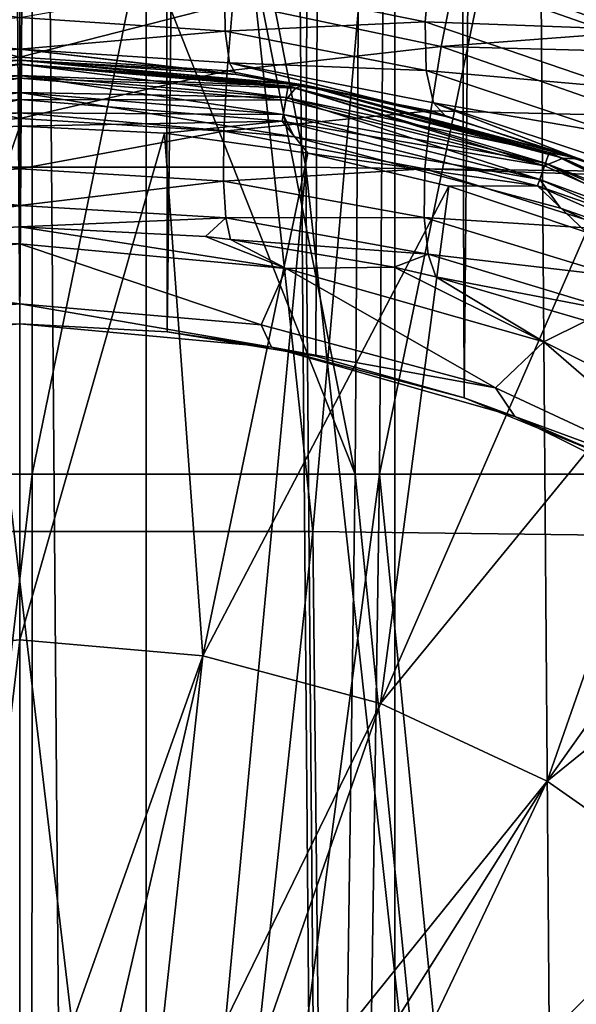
# Model space of a CAD drawing. Header units: metres. Extents: x -109 to 109, y -917 to 389.
# Tile 527 of 656: x 0 to 5.28, y -290.45 to -281.12. Entities that reach past the tile are written whole.
import ezdxf

# ---------------------------------------------------------------- set-up
doc = ezdxf.new("R2010")
doc.units = ezdxf.units.M
doc.layers.add('solid_24503124_XXX_01_SW0001', color=7, linetype='CONTINUOUS')
doc.layers.add('solid_24503124_XXX_01_SW0001_01', color=7, linetype='CONTINUOUS')

msp = doc.modelspace()

# ---------------------------------------------------------------- linework, layer by layer
at = {"layer": 'solid_24503124_XXX_01_SW0001'}
for points in [[(0, -284, -13), (-1.408182, -284.076508, -12.923507), (-1.199514, -103, -12.944537)], [(1.199402, -390, 12.944548), (1.199402, -103, 12.944548), (-1.199402, -103, 12.944548)], [(-1.199402, -390, 12.944548), (1.199402, -390, 12.944548), (-1.199402, -103, 12.944548)], [(2.712342, -282.516602, -442.63562), (2.901551, -253.698029, -440.43454), (-2.901549, -253.698029, -440.43454)], [(-2.712342, -282.516602, -442.63562), (2.712342, -282.516602, -442.63562), (-2.901549, -253.698029, -440.43454)], [(-3.293521, -268.792511, -420.724945), (0.121463, -268.792511, -420.987793), (-3.180325, -285.424652, -420.02124)], [(0.121463, -268.792511, -420.987793), (0.119781, -277.111542, -420.700623), (-3.180325, -285.424652, -420.02124)], [(3.180325, -285.424652, -380.47876), (-0.121463, -268.792511, -379.512207), (-0.119781, -277.111542, -379.799377)], [(0.119781, -277.111542, -420.700623), (0.117288, -285.424652, -420.275024), (-3.180325, -285.424652, -420.02124)], [(3.180325, -285.424652, -380.47876), (-0.119781, -277.111542, -379.799377), (-0.117288, -285.424652, -380.224976)], [(0, -281.098083, -88.892456), (-1.940951, -281.224274, -88.778954), (-1.935257, -280.751678, -88.164619)], [(-2.027221, -280.959961, -49.420364), (0, -281.471375, -49.07336), (0, -280.816833, -49.311596)], [(2.021117, -280.959076, -49.419724), (0, -280.816833, -49.311596), (0, -281.471375, -49.07336)], [(-2.027221, -280.959961, -49.420364), (-1.973249, -281.6026, -49.179203), (0, -281.471375, -49.07336)], [(0, -281.098083, -88.892456), (0, -281.397797, -89.615997), (-1.940951, -281.224274, -88.778954)], [(0, -281.397797, -89.615997), (-1.980516, -281.525879, -89.491875), (-1.940951, -281.224274, -88.778954)], [(0, -281.397797, -89.615997), (0, -281.5, -90.392456), (-1.980516, -281.525879, -89.491875)], [(0, -281.397797, -89.615997), (1.729779, -281.596832, -90.295357), (0, -281.5, -90.392456)], [(0, -281.537903, -92.201477), (0, -281.5, -92.392456), (-2.691541, -281.735474, -92.392456)], [(-2.691531, -281.735474, -90.892456), (0, -281.5, -90.392456), (0, -281.5, -90.892456)], [(-2.544952, -281.748932, -91.083801), (-2.691531, -281.735474, -90.892456), (0, -281.5, -90.892456)], [(-2.691531, -281.735474, -90.892456), (-1.729842, -281.596832, -90.295349), (0, -281.5, -90.392456)], [(-2.544952, -281.748932, -91.083801), (0, -281.5, -90.892456), (0, -281.538055, -91.083801)], [(-1.980516, -281.525879, -89.491875), (0, -281.5, -90.392456), (-1.729842, -281.596832, -90.295349)], [(-1.973249, -281.6026, -49.179203), (0, -282.053345, -48.690594), (0, -281.471375, -49.07336)], [(1.967296, -281.601776, -49.178585), (0, -281.471375, -49.07336), (0, -282.053345, -48.690594)], [(1.729779, -281.596832, -90.295357), (0, -281.5, -90.892456), (0, -281.5, -90.392456)], [(1.729779, -281.596832, -90.295357), (2.053276, -281.636597, -90.255531), (0, -281.5, -90.892456)], [(2.544976, -281.748779, -92.201477), (0, -281.5, -92.392456), (0, -281.537903, -92.201477)], [(0, -281.537903, -92.201477), (-2.691541, -281.735474, -92.392456), (-2.544976, -281.748779, -92.201477)], [(-2.52291, -281.881042, -127.157433), (-2.614826, -281.766693, -126.889832), (0, -281.543915, -126.889832)], [(0, -281.537903, -92.201477), (-2.544976, -281.748779, -92.201477), (0, -281.646301, -92.03904)], [(-2.527089, -281.855988, -91.246147), (-2.544952, -281.748932, -91.083801), (0, -281.538055, -91.083801)], [(-2.527089, -281.855988, -91.246147), (0, -281.538055, -91.083801), (0, -281.646576, -91.246147)], [(0, -281.671967, -127.157433), (-2.52291, -281.881042, -127.157433), (0, -281.543915, -126.889832)], [(-1.973249, -281.6026, -49.179203), (-1.943611, -282.175446, -48.798374), (0, -282.053345, -48.690594)], [(2.527135, -281.855713, -92.03904), (0, -281.537903, -92.201477), (0, -281.646301, -92.03904)], [(2.614818, -281.766693, -126.889832), (0, -281.671967, -127.157433), (0, -281.543915, -126.889832)], [(-2.544976, -281.748779, -92.201477), (-2.527135, -281.855713, -92.03904), (0, -281.646301, -92.03904)], [(0, -281.646301, -92.03904), (-2.527135, -281.855713, -92.03904), (0, -281.808655, -91.930519)], [(-2.527089, -281.855988, -91.246147), (0, -281.646576, -91.246147), (-2.500353, -282.016205, -91.354546)], [(-2.489837, -282.079224, -127.375687), (-2.52291, -281.881042, -127.157433), (0, -281.671967, -127.157433)], [(-2.500353, -282.016205, -91.354546), (0, -281.646576, -91.246147), (0, -281.809021, -91.354546)], [(0, -281.872925, -127.375687), (-2.489837, -282.079224, -127.375687), (0, -281.671967, -127.157433)], [(2.500413, -282.015839, -91.930519), (0, -281.646301, -92.03904), (0, -281.808655, -91.930519)], [(2.527089, -281.855988, -91.246147), (0, -281.809021, -91.354546), (0, -281.646576, -91.246147)], [(2.52291, -281.881042, -127.157433), (0, -281.872925, -127.375687), (0, -281.671967, -127.157433)], [(-2.604723, -282.227875, -91.392456), (0, -281.809021, -91.354546), (0, -282, -91.392456)], [(-2.500353, -282.016205, -91.354546), (0, -281.809021, -91.354546), (-2.604723, -282.227875, -91.392456)], [(-2.527135, -281.855713, -92.03904), (-2.500413, -282.015839, -91.930519), (0, -281.808655, -91.930519)], [(0, -282, -91.892456), (0, -281.808655, -91.930519), (-2.500413, -282.015839, -91.930519)], [(0, -281.872925, -127.375687), (-1.372127, -282.19165, -127.525055), (-2.489837, -282.079224, -127.375687)], [(0, -281.872925, -127.375687), (0, -282.128204, -127.525055), (-1.372127, -282.19165, -127.525055)], [(2.527089, -281.855988, -91.246147), (2.500353, -282.016205, -91.354546), (0, -281.809021, -91.354546)], [(2.489837, -282.079224, -127.375687), (0, -282.128204, -127.525055), (0, -281.872925, -127.375687)], [(-2.604539, -282.227844, -91.892456), (-2.604723, -282.227875, -91.392456), (0, -282, -91.392456)], [(-2.604539, -282.227844, -91.892456), (0, -282, -91.892456), (-2.500413, -282.015839, -91.930519)], [(-1.943611, -282.175446, -48.798374), (0, -282.531372, -48.183937), (0, -282.053345, -48.690594)], [(1.937742, -282.174713, -48.797745), (0, -282.053345, -48.690594), (0, -282.531372, -48.183937)], [(0, -282.128204, -127.525055), (0, -286.994659, -129.120911), (-1.73741, -287.146667, -129.120911)], [(-1.372127, -282.19165, -127.525055), (0, -282.128204, -127.525055), (-1.73741, -287.146667, -129.120911)], [(-1.943611, -282.175446, -48.798374), (-1.939869, -282.648346, -48.297939), (0, -282.531372, -48.183937)], [(-1.939869, -282.648346, -48.297939), (0, -282.879639, -47.5807), (0, -282.531372, -48.183937)], [(1.934011, -282.647614, -48.297272), (0, -282.531372, -48.183937), (0, -282.879639, -47.5807)], [(-1.939869, -282.648346, -48.297939), (-1.962219, -282.996338, -47.704258), (0, -282.879639, -47.5807)], [(0, -282.879639, -47.5807), (-2.004287, -283.2005, -47.047894), (-1.760929, -283.172791, -47.017162)], [(-1.962219, -282.996338, -47.704258), (-2.004287, -283.2005, -47.047894), (0, -282.879639, -47.5807)], [(0, -282.879639, -47.5807), (-1.760929, -283.172791, -47.017162), (0, -283.079407, -46.913403)], [(1.956299, -282.995636, -47.703526), (0, -282.879639, -47.5807), (0, -283.079407, -46.913403)], [(0, -283.240387, -46.000431), (0, -283.079407, -46.913403), (-1.760929, -283.172791, -47.017162)], [(2.528322, -283.47467, -46.000431), (0, -283.079407, -46.913403), (0, -283.240387, -46.000431)], [(0, -283.240387, -46.000431), (-1.760929, -283.172791, -47.017162), (-2.004287, -283.2005, -47.047894)], [(-2.528322, -283.47467, -46.000431), (0, -283.240387, -46.000431), (-2.004287, -283.2005, -47.047894)], [(0, -283.809723, -41.675812), (0, -283.240387, -46.000431), (-2.528322, -283.47467, -46.000431)], [(2.290466, -284.010132, -41.675812), (0, -283.240387, -46.000431), (0, -283.809723, -41.675812)], [(2.290466, -284.010132, -41.675812), (2.528322, -283.47467, -46.000431), (0, -283.240387, -46.000431)], [(-2.290466, -284.010132, -41.675812), (0, -283.809723, -41.675812), (-2.528322, -283.47467, -46.000431)], [(0, -284, -37.318024), (0, -283.809723, -41.675812), (-2.290466, -284.010132, -41.675812)], [(2.388744, -284.221344, -37.318024), (0, -283.809723, -41.675812), (0, -284, -37.318024)], [(2.388744, -284.221344, -37.318024), (2.290466, -284.010132, -41.675812), (0, -283.809723, -41.675812)], [(-2.388744, -284.221344, -37.318024), (-1.408182, -284.076508, -12.923507), (0, -284, -13)], [(-2.388744, -284.221344, -37.318024), (0, -284, -13), (0, -284, -37.318024)], [(-2.388744, -284.221344, -37.318024), (0, -284, -37.318024), (-2.290466, -284.010132, -41.675812)], [(-3.180325, -285.424652, -420.02124), (0.117288, -285.424652, -420.275024), (-2.824414, -310.363953, -418.784607)], [(0.117288, -285.424652, -420.275024), (0.10981, -310.363953, -418.99826), (-2.824414, -310.363953, -418.784607)], [(2.824414, -310.363953, -381.715393), (-0.117288, -285.424652, -380.224976), (-0.10981, -310.363953, -381.50174)], [(-2.780245, -285.968933, -447.21814), (2.780245, -285.968933, -447.21814), (-0.000002, -311.825226, -449.197083)], [(2.780245, -285.968933, -447.21814), (3.061221, -311.837952, -449.091278), (-0.000002, -311.825226, -449.197083)], [(-1.73741, -287.146667, -129.120911), (0, -286.994659, -129.120911), (-0.599738, -292.061432, -130.081879)], [(0, -286.994659, -129.120911), (0, -292.025116, -130.081879), (-0.599738, -292.061432, -130.081879)]]:
    msp.add_3dface(points, dxfattribs=at)
at = {"layer": 'solid_24503124_XXX_01_SW0001_01'}
for points in [[(0, -284, -13), (-1.199514, -103, -12.944537), (1.199602, -103, -12.94453)], [(1.399285, -284.075531, -12.924473), (0, -284, -13), (1.199602, -103, -12.94453)], [(3.557692, -390, 12.503706), (3.557692, -103, 12.503706), (1.199402, -103, 12.944548)], [(1.199402, -390, 12.944548), (3.557692, -390, 12.503706), (1.199402, -103, 12.944548)], [(1.399285, -284.075531, -12.924473), (1.199602, -103, -12.94453), (3.55756, -103, -12.503744)], [(2.808558, -284.307007, -12.69299), (1.399285, -284.075531, -12.924473), (3.55756, -103, -12.503744)], [(4.21655, -284.70282, -12.297183), (2.808558, -284.307007, -12.69299), (3.55756, -103, -12.503744)], [(4.21655, -284.70282, -12.297183), (3.55756, -103, -12.503744), (5.794662, -103, -11.637088)], [(5.794521, -390, 11.637158), (5.794521, -103, 11.637158), (3.557692, -103, 12.503706)], [(3.557692, -390, 12.503706), (5.794521, -390, 11.637158), (3.557692, -103, 12.503706)], [(5.6197, -285.277405, -11.722584), (4.21655, -284.70282, -12.297183), (5.794662, -103, -11.637088)], [(6.051582, -281.426758, -50.38195), (6.498345, -247.5, -50.538288), (3.299267, -247.5, -49.681103)], [(5.634915, -281.24826, -50.247272), (6.051582, -281.426758, -50.38195), (3.299267, -247.5, -49.681103)], [(4.127829, -280.719421, -49.846272), (5.634915, -281.24826, -50.247272), (3.299267, -247.5, -49.681103)], [(2.712342, -282.516602, -442.63562), (8.102343, -282.589111, -442.05127), (2.901551, -253.698029, -440.43454)], [(8.102343, -282.589111, -442.05127), (8.638248, -253.746887, -439.777466), (2.901551, -253.698029, -440.43454)], [(-2.780245, -285.968933, -447.21814), (-5.022748, -260.270142, -445.568604), (0.000004, -260.250031, -445.862976)], [(-2.780245, -285.968933, -447.21814), (0.000004, -260.250031, -445.862976), (2.780245, -285.968933, -447.21814)], [(2.780245, -285.968933, -447.21814), (0.000004, -260.250031, -445.862976), (5.022755, -260.270142, -445.568604)], [(2.780245, -285.968933, -447.21814), (5.022755, -260.270142, -445.568604), (8.299355, -286.036865, -446.549927)], [(8.299355, -286.036865, -446.549927), (5.022755, -260.270142, -445.568604), (9.925364, -260.329712, -444.697144)], [(3.293521, -268.792511, -379.775055), (-0.121463, -268.792511, -379.512207), (3.180325, -285.424652, -380.47876)], [(3.533134, -268.792511, -420.684967), (0.117288, -285.424652, -420.275024), (0.119781, -277.111542, -420.700623)], [(3.533134, -268.792511, -420.684967), (3.411702, -285.424652, -419.982605), (0.117288, -285.424652, -420.275024)], [(3.293521, -268.792511, -379.775055), (3.180325, -285.424652, -380.47876), (6.391186, -285.424652, -381.271881)], [(6.618666, -268.792511, -380.596405), (3.293521, -268.792511, -379.775055), (6.391186, -285.424652, -381.271881)], [(6.84843, -268.792511, -419.824707), (6.613053, -285.424652, -419.151947), (3.411702, -285.424652, -419.982605)], [(3.533134, -268.792511, -420.684967), (6.84843, -268.792511, -419.824707), (3.411702, -285.424652, -419.982605)], [(3.899619, -280.549377, -87.375198), (3.845866, -281.137329, -87.843506), (1.942964, -280.752747, -88.16378)], [(5.742274, -281.207031, -86.87175), (3.845866, -281.137329, -87.843506), (3.899619, -280.549377, -87.375198)], [(5.89278, -280.579651, -86.550011), (5.742274, -281.207031, -86.87175), (3.899619, -280.549377, -87.375198)], [(1.942964, -280.752747, -88.16378), (1.948679, -281.225281, -88.778061), (0, -281.098083, -88.892456)], [(3.845866, -281.137329, -87.843506), (1.948679, -281.225281, -88.778061), (1.942964, -280.752747, -88.16378)], [(2.021117, -280.959076, -49.419724), (3.998739, -281.371124, -49.740295), (4.127829, -280.719421, -49.846272)], [(3.998739, -281.371124, -49.740295), (5.634915, -281.24826, -50.247272), (4.127829, -280.719421, -49.846272)], [(2.021117, -280.959076, -49.419724), (0, -281.471375, -49.07336), (1.967296, -281.601776, -49.178585)], [(2.021117, -280.959076, -49.419724), (1.967296, -281.601776, -49.178585), (3.998739, -281.371124, -49.740295)], [(1.948679, -281.225281, -88.778061), (0, -281.397797, -89.615997), (0, -281.098083, -88.892456)], [(3.845866, -281.137329, -87.843506), (3.854798, -281.599518, -88.438644), (1.948679, -281.225281, -88.778061)], [(5.668976, -281.759399, -87.329239), (3.854798, -281.599518, -88.438644), (3.845866, -281.137329, -87.843506)], [(5.742274, -281.207031, -86.87175), (5.668976, -281.759399, -87.329239), (3.845866, -281.137329, -87.843506)], [(1.948679, -281.225281, -88.778061), (1.988391, -281.526886, -89.490891), (0, -281.397797, -89.615997)], [(3.854798, -281.599518, -88.438644), (1.988391, -281.526886, -89.490891), (1.948679, -281.225281, -88.778061)], [(3.998739, -281.371124, -49.740295), (6.051582, -281.426758, -50.38195), (5.634915, -281.24826, -50.247272)], [(0, -281.397797, -89.615997), (2.053276, -281.636597, -90.255531), (1.729779, -281.596832, -90.295357)], [(1.988391, -281.526886, -89.490891), (2.053276, -281.636597, -90.255531), (0, -281.397797, -89.615997)], [(1.967296, -281.601776, -49.178585), (3.89908, -281.982483, -49.492725), (3.998739, -281.371124, -49.740295)], [(3.998739, -281.371124, -49.740295), (3.89908, -281.982483, -49.492725), (5.882011, -282.030304, -50.253006)], [(3.998739, -281.371124, -49.740295), (5.882011, -282.030304, -50.253006), (6.051582, -281.426758, -50.38195)], [(-2.700317, -281.73703, -126.596741), (-2.691541, -281.735474, -92.392456), (0, -281.5, -92.392456)], [(0, -281.5, -126.596741), (-2.700317, -281.73703, -126.596741), (0, -281.5, -92.392456)], [(-2.614826, -281.766693, -126.889832), (-2.700317, -281.73703, -126.596741), (0, -281.5, -126.596741)], [(0, -281.543915, -126.889832), (-2.614826, -281.766693, -126.889832), (0, -281.5, -126.596741)], [(2.691531, -281.735474, -90.892456), (0, -281.5, -90.892456), (2.053276, -281.636597, -90.255531)], [(0, -281.538055, -91.083801), (0, -281.5, -90.892456), (2.691531, -281.735474, -90.892456)], [(2.691541, -281.735474, -92.392456), (0, -281.5, -126.596741), (0, -281.5, -92.392456)], [(2.544976, -281.748779, -92.201477), (2.691541, -281.735474, -92.392456), (0, -281.5, -92.392456)], [(2.700317, -281.73703, -126.596741), (0, -281.5, -126.596741), (2.691541, -281.735474, -92.392456)], [(0, -281.543915, -126.889832), (0, -281.5, -126.596741), (2.700317, -281.73703, -126.596741)], [(2.544976, -281.748779, -92.201477), (0, -281.537903, -92.201477), (2.527135, -281.855713, -92.03904)], [(2.544952, -281.748932, -91.083801), (0, -281.538055, -91.083801), (2.691531, -281.735474, -90.892456)], [(0, -281.646576, -91.246147), (0, -281.538055, -91.083801), (2.544952, -281.748932, -91.083801)], [(2.614818, -281.766693, -126.889832), (0, -281.543915, -126.889832), (2.700317, -281.73703, -126.596741)], [(1.967296, -281.601776, -49.178585), (0, -282.053345, -48.690594), (1.937742, -282.174713, -48.797745)], [(1.967296, -281.601776, -49.178585), (1.937742, -282.174713, -48.797745), (3.89908, -281.982483, -49.492725)], [(1.988391, -281.526886, -89.490891), (4.040918, -282.036011, -89.857269), (3.483784, -281.896576, -89.995941)], [(3.925851, -281.906769, -89.12307), (4.040918, -282.036011, -89.857269), (1.988391, -281.526886, -89.490891)], [(1.988391, -281.526886, -89.490891), (3.483784, -281.896576, -89.995941), (2.053276, -281.636597, -90.255531)], [(3.854798, -281.599518, -88.438644), (3.925851, -281.906769, -89.12307), (1.988391, -281.526886, -89.490891)], [(5.677121, -282.204834, -87.896072), (3.925851, -281.906769, -89.12307), (3.854798, -281.599518, -88.438644)], [(5.668976, -281.759399, -87.329239), (5.677121, -282.204834, -87.896072), (3.854798, -281.599518, -88.438644)], [(2.527135, -281.855713, -92.03904), (0, -281.646301, -92.03904), (2.500413, -282.015839, -91.930519)], [(2.527089, -281.855988, -91.246147), (0, -281.646576, -91.246147), (2.544952, -281.748932, -91.083801)], [(2.52291, -281.881042, -127.157433), (0, -281.671967, -127.157433), (2.614818, -281.766693, -126.889832)], [(2.691531, -281.735474, -90.892456), (2.053276, -281.636597, -90.255531), (3.483784, -281.896576, -89.995941)], [(4.977001, -282.502502, -127.157433), (2.52291, -281.881042, -127.157433), (2.614818, -281.766693, -126.889832)], [(2.527089, -281.855988, -91.246147), (2.544952, -281.748932, -91.083801), (5.020483, -282.375824, -91.083801)], [(2.544976, -281.748779, -92.201477), (2.527135, -281.855713, -92.03904), (4.985336, -282.47821, -92.03904)], [(5.020483, -282.375824, -91.083801), (2.544952, -281.748932, -91.083801), (2.691531, -281.735474, -90.892456)], [(5.020533, -282.375702, -92.201477), (2.691541, -281.735474, -92.392456), (2.544976, -281.748779, -92.201477)], [(5.020533, -282.375702, -92.201477), (2.544976, -281.748779, -92.201477), (4.985336, -282.47821, -92.03904)], [(2.614818, -281.766693, -126.889832), (2.700317, -281.73703, -126.596741), (5.154255, -282.42865, -126.889832)], [(4.977001, -282.502502, -127.157433), (2.614818, -281.766693, -126.889832), (5.154255, -282.42865, -126.889832)], [(2.691531, -281.735474, -90.892456), (4.040918, -282.036011, -89.857269), (5.256965, -282.418701, -89.478729)], [(5.301287, -282.434753, -90.892456), (2.691531, -281.735474, -90.892456), (5.256965, -282.418701, -89.478729)], [(2.691531, -281.735474, -90.892456), (3.483784, -281.896576, -89.995941), (4.040918, -282.036011, -89.857269)], [(5.020483, -282.375824, -91.083801), (2.691531, -281.735474, -90.892456), (5.301287, -282.434753, -90.892456)], [(2.700317, -281.73703, -126.596741), (2.691541, -281.735474, -92.392456), (5.301301, -282.434753, -92.392456)], [(5.020533, -282.375702, -92.201477), (5.301301, -282.434753, -92.392456), (2.691541, -281.735474, -92.392456)], [(5.318047, -282.440857, -126.596741), (2.700317, -281.73703, -126.596741), (5.301301, -282.434753, -92.392456)], [(5.154255, -282.42865, -126.889832), (2.700317, -281.73703, -126.596741), (5.318047, -282.440857, -126.596741)], [(2.604539, -282.227844, -91.892456), (0, -281.808655, -91.930519), (0, -282, -91.892456)], [(2.500413, -282.015839, -91.930519), (0, -281.808655, -91.930519), (2.604539, -282.227844, -91.892456)], [(0, -282, -91.392456), (0, -281.809021, -91.354546), (2.500353, -282.016205, -91.354546)], [(2.489837, -282.079224, -127.375687), (0, -281.872925, -127.375687), (2.52291, -281.881042, -127.157433)], [(2.489837, -282.079224, -127.375687), (2.52291, -281.881042, -127.157433), (4.977001, -282.502502, -127.157433)], [(4.985246, -282.478485, -91.246147), (2.500353, -282.016205, -91.354546), (2.527089, -281.855988, -91.246147)], [(2.527135, -281.855713, -92.03904), (2.500413, -282.015839, -91.930519), (4.932621, -282.631775, -91.930519)], [(4.985246, -282.478485, -91.246147), (2.527089, -281.855988, -91.246147), (5.020483, -282.375824, -91.083801)], [(4.985336, -282.47821, -92.03904), (2.527135, -281.855713, -92.03904), (4.932621, -282.631775, -91.930519)], [(1.937742, -282.174713, -48.797745), (3.843586, -282.531555, -49.117985), (3.89908, -281.982483, -49.492725)], [(3.89908, -281.982483, -49.492725), (3.843586, -282.531555, -49.117985), (5.749487, -282.595856, -49.998257)], [(3.89908, -281.982483, -49.492725), (5.749487, -282.595856, -49.998257), (5.882011, -282.030304, -50.253006)], [(3.925851, -281.906769, -89.12307), (5.911203, -282.671448, -89.230453), (5.256965, -282.418701, -89.478729)], [(5.766236, -282.517609, -88.539497), (5.911203, -282.671448, -89.230453), (3.925851, -281.906769, -89.12307)], [(3.925851, -281.906769, -89.12307), (5.256965, -282.418701, -89.478729), (4.040918, -282.036011, -89.857269)], [(5.677121, -282.204834, -87.896072), (5.766236, -282.517609, -88.539497), (3.925851, -281.906769, -89.12307)], [(-2.604539, -282.227844, -91.892456), (0, -282, -91.392456), (0, -282, -91.892456)], [(2.604723, -282.227875, -91.392456), (0, -282, -91.392456), (2.500353, -282.016205, -91.354546)], [(0, -282, -91.892456), (0, -282, -91.392456), (2.604723, -282.227875, -91.392456)], [(2.604539, -282.227844, -91.892456), (0, -282, -91.892456), (2.604723, -282.227875, -91.392456)], [(2.489837, -282.079224, -127.375687), (1.37212, -282.19165, -127.525055), (0, -282.128204, -127.525055)], [(2.489837, -282.079224, -127.375687), (2.732593, -282.381409, -127.525055), (1.37212, -282.19165, -127.525055)], [(4.911758, -282.692535, -127.375687), (2.732593, -282.381409, -127.525055), (2.489837, -282.079224, -127.375687)], [(4.911758, -282.692535, -127.375687), (2.489837, -282.079224, -127.375687), (4.977001, -282.502502, -127.157433)], [(2.604723, -282.227875, -91.392456), (2.500353, -282.016205, -91.354546), (4.932503, -282.632111, -91.354546)], [(4.985246, -282.478485, -91.246147), (4.932503, -282.632111, -91.354546), (2.500353, -282.016205, -91.354546)], [(4.932621, -282.631775, -91.930519), (2.500413, -282.015839, -91.930519), (2.604539, -282.227844, -91.892456)], [(1.37212, -282.19165, -127.525055), (0, -286.994659, -129.120911), (0, -282.128204, -127.525055)], [(1.937742, -282.174713, -48.797745), (0, -282.531372, -48.183937), (1.934011, -282.647614, -48.297272)], [(1.37212, -282.19165, -127.525055), (1.73741, -287.146667, -129.120911), (0, -286.994659, -129.120911)], [(1.37212, -282.19165, -127.525055), (2.732593, -282.381409, -127.525055), (1.73741, -287.146667, -129.120911)], [(1.937742, -282.174713, -48.797745), (1.934011, -282.647614, -48.297272), (3.843586, -282.531555, -49.117985)], [(2.604539, -282.227844, -91.892456), (2.604723, -282.227875, -91.392456), (5.130084, -282.904541, -91.892456)], [(4.932621, -282.631775, -91.930519), (2.604539, -282.227844, -91.892456), (5.130084, -282.904541, -91.892456)], [(5.130302, -282.904602, -91.392456), (2.604723, -282.227875, -91.392456), (4.932503, -282.632111, -91.354546)], [(5.130084, -282.904541, -91.892456), (2.604723, -282.227875, -91.392456), (5.130302, -282.904602, -91.392456)], [(2.732593, -282.381409, -127.525055), (4.069784, -282.695892, -127.525055), (1.73741, -287.146667, -129.120911)], [(4.911758, -282.692535, -127.375687), (4.069784, -282.695892, -127.525055), (2.732593, -282.381409, -127.525055)], [(7.295332, -283.519409, -127.157433), (4.977001, -282.502502, -127.157433), (5.154255, -282.42865, -126.889832)], [(4.985246, -282.478485, -91.246147), (5.020483, -282.375824, -91.083801), (7.35907, -283.401642, -91.083801)], [(5.020533, -282.375702, -92.201477), (4.985336, -282.47821, -92.03904), (7.30755, -283.496826, -92.03904)], [(7.35907, -283.401642, -91.083801), (5.020483, -282.375824, -91.083801), (5.301287, -282.434753, -90.892456)], [(7.359141, -283.401489, -92.201477), (5.301301, -282.434753, -92.392456), (5.020533, -282.375702, -92.201477)], [(7.359141, -283.401489, -92.201477), (5.020533, -282.375702, -92.201477), (7.30755, -283.496826, -92.03904)], [(5.154255, -282.42865, -126.889832), (5.318047, -282.440857, -126.596741), (7.545101, -283.510681, -126.889832)], [(7.295332, -283.519409, -127.157433), (5.154255, -282.42865, -126.889832), (7.545101, -283.510681, -126.889832)], [(5.301287, -282.434753, -90.892456), (5.256965, -282.418701, -89.478729), (5.911203, -282.671448, -89.230453)], [(-2.712342, -282.516602, -442.63562), (-2.961383, -311.348877, -445.078583), (0.000022, -311.335968, -445.167511)], [(-2.712342, -282.516602, -442.63562), (0.000022, -311.335968, -445.167511), (2.712342, -282.516602, -442.63562)], [(2.712342, -282.516602, -442.63562), (0.000022, -311.335968, -445.167511), (2.961424, -311.348877, -445.078583)], [(1.934011, -282.647614, -48.297272), (3.835004, -282.991211, -48.634609), (3.843586, -282.531555, -49.117985)], [(2.712342, -282.516602, -442.63562), (2.961424, -311.348877, -445.078583), (5.899212, -311.387421, -444.813049)], [(2.712342, -282.516602, -442.63562), (5.899212, -311.387421, -444.813049), (8.102343, -282.589111, -442.05127)], [(3.843586, -282.531555, -49.117985), (3.835004, -282.991211, -48.634609), (5.673985, -283.109436, -49.633816)], [(3.843586, -282.531555, -49.117985), (5.673985, -283.109436, -49.633816), (5.749487, -282.595856, -49.998257)], [(4.911758, -282.692535, -127.375687), (4.977001, -282.502502, -127.157433), (7.295332, -283.519409, -127.157433)], [(7.307417, -283.49707, -91.246147), (4.932503, -282.632111, -91.354546), (4.985246, -282.478485, -91.246147)], [(4.985336, -282.47821, -92.03904), (4.932621, -282.631775, -91.930519), (7.230279, -283.639618, -91.930519)], [(7.307417, -283.49707, -91.246147), (4.985246, -282.478485, -91.246147), (7.35907, -283.401642, -91.083801)], [(7.30755, -283.496826, -92.03904), (4.985336, -282.47821, -92.03904), (7.230279, -283.639618, -91.930519)], [(5.130302, -282.904602, -91.392456), (4.932503, -282.632111, -91.354546), (7.230107, -283.639923, -91.354546)], [(7.307417, -283.49707, -91.246147), (7.230107, -283.639923, -91.354546), (4.932503, -282.632111, -91.354546)], [(7.230279, -283.639618, -91.930519), (4.932621, -282.631775, -91.930519), (5.130084, -282.904541, -91.892456)], [(1.934011, -282.647614, -48.297272), (0, -282.879639, -47.5807), (1.956299, -282.995636, -47.703526)], [(4.069784, -282.695892, -127.525055), (3.422029, -287.598053, -129.120911), (1.73741, -287.146667, -129.120911)], [(1.934011, -282.647614, -48.297272), (1.956299, -282.995636, -47.703526), (3.835004, -282.991211, -48.634609)], [(4.069784, -282.695892, -127.525055), (5.372258, -283.132446, -127.525055), (3.422029, -287.598053, -129.120911)], [(4.911758, -282.692535, -127.375687), (5.372258, -283.132446, -127.525055), (4.069784, -282.695892, -127.525055)], [(7.199698, -283.696136, -127.375687), (5.372258, -283.132446, -127.525055), (4.911758, -282.692535, -127.375687)], [(7.199698, -283.696136, -127.375687), (4.911758, -282.692535, -127.375687), (7.295332, -283.519409, -127.157433)], [(5.130084, -282.904541, -91.892456), (5.130302, -282.904602, -91.392456), (7.499845, -284.009521, -91.892456)], [(7.230279, -283.639618, -91.930519), (5.130084, -282.904541, -91.892456), (7.499845, -284.009521, -91.892456)], [(7.5, -284.009613, -91.392456), (5.130302, -282.904602, -91.392456), (7.230107, -283.639923, -91.354546)], [(7.499845, -284.009521, -91.892456), (5.130302, -282.904602, -91.392456), (7.5, -284.009613, -91.392456)], [(1.956299, -282.995636, -47.703526), (0, -283.079407, -46.913403), (1.761211, -283.172821, -47.017193)], [(1.956299, -282.995636, -47.703526), (1.761211, -283.172821, -47.017193), (1.998375, -283.199768, -47.0471)], [(1.956299, -282.995636, -47.703526), (3.873755, -283.338684, -48.066494), (3.835004, -282.991211, -48.634609)], [(1.956299, -282.995636, -47.703526), (1.998375, -283.199768, -47.0471), (3.873755, -283.338684, -48.066494)], [(3.835004, -282.991211, -48.634609), (5.658877, -283.548126, -49.175972), (5.673985, -283.109436, -49.633816)], [(3.835004, -282.991211, -48.634609), (3.873755, -283.338684, -48.066494), (5.658877, -283.548126, -49.175972)], [(1.761211, -283.172821, -47.017193), (0, -283.079407, -46.913403), (2.528322, -283.47467, -46.000431)], [(1.998375, -283.199768, -47.0471), (1.761211, -283.172821, -47.017193), (2.528322, -283.47467, -46.000431)], [(5.372258, -283.132446, -127.525055), (6.628889, -283.687286, -127.525055), (3.422029, -287.598053, -129.120911)], [(3.551494, -283.462646, -47.337982), (1.998375, -283.199768, -47.0471), (2.528322, -283.47467, -46.000431)], [(3.873755, -283.338684, -48.066494), (1.998375, -283.199768, -47.0471), (3.551494, -283.462646, -47.337982)], [(3.873755, -283.338684, -48.066494), (3.551494, -283.462646, -47.337982), (3.94622, -283.553925, -47.438553)], [(3.873755, -283.338684, -48.066494), (3.94622, -283.553925, -47.438553), (5.70484, -283.892303, -48.645191)], [(3.873755, -283.338684, -48.066494), (5.70484, -283.892303, -48.645191), (5.658877, -283.548126, -49.175972)], [(2.290466, -284.010132, -41.675812), (4.511336, -284.605194, -41.675812), (2.528322, -283.47467, -46.000431)], [(3.551494, -283.462646, -47.337982), (2.528322, -283.47467, -46.000431), (4.970545, -284.169556, -46.000431)], [(4.511336, -284.605194, -41.675812), (4.970545, -284.169556, -46.000431), (2.528322, -283.47467, -46.000431)], [(3.94622, -283.553925, -47.438553), (3.551494, -283.462646, -47.337982), (4.970545, -284.169556, -46.000431)], [(5.372274, -283.970398, -47.895058), (3.94622, -283.553925, -47.438553), (4.970545, -284.169556, -46.000431)], [(5.70484, -283.892303, -48.645191), (3.94622, -283.553925, -47.438553), (5.372274, -283.970398, -47.895058)], [(6.628889, -283.687286, -127.525055), (5.002672, -288.335114, -129.120911), (3.422029, -287.598053, -129.120911)], [(6.628889, -283.687286, -127.525055), (7.828952, -284.355713, -127.525055), (5.002672, -288.335114, -129.120911)], [(0, -284, -37.318024), (0, -284, -13), (1.399285, -284.075531, -12.924473)], [(2.388744, -284.221344, -37.318024), (0, -284, -37.318024), (1.399285, -284.075531, -12.924473)], [(2.388744, -284.221344, -37.318024), (4.511336, -284.605194, -41.675812), (2.290466, -284.010132, -41.675812)], [(5.372274, -283.970398, -47.895058), (4.970545, -284.169556, -46.000431), (7.243503, -285.301331, -46.000431)], [(2.388744, -284.221344, -37.318024), (1.399285, -284.075531, -12.924473), (2.808558, -284.307007, -12.69299)], [(2.388744, -284.221344, -37.318024), (2.808558, -284.307007, -12.69299), (4.21655, -284.70282, -12.297183)], [(2.388744, -284.221344, -37.318024), (4.21655, -284.70282, -12.297183), (4.696142, -284.877869, -37.318024)], [(2.388744, -284.221344, -37.318024), (4.696142, -284.877869, -37.318024), (4.511336, -284.605194, -41.675812)], [(4.511336, -284.605194, -41.675812), (6.595132, -285.576904, -41.675812), (4.970545, -284.169556, -46.000431)], [(6.595132, -285.576904, -41.675812), (7.243503, -285.301331, -46.000431), (4.970545, -284.169556, -46.000431)], [(7.828952, -284.355713, -127.525055), (8.96222, -285.132019, -127.525055), (5.002672, -288.335114, -129.120911)], [(4.696142, -284.877869, -37.318024), (6.595132, -285.576904, -41.675812), (4.511336, -284.605194, -41.675812)], [(4.696142, -284.877869, -37.318024), (4.21655, -284.70282, -12.297183), (5.6197, -285.277405, -11.722584)], [(4.696142, -284.877869, -37.318024), (5.6197, -285.277405, -11.722584), (6.843618, -285.947174, -37.318024)], [(4.696142, -284.877869, -37.318024), (6.843618, -285.947174, -37.318024), (6.595132, -285.576904, -41.675812)], [(8.96222, -285.132019, -127.525055), (6.431312, -289.335449, -129.120911), (5.002672, -288.335114, -129.120911)], [(3.180325, -285.424652, -380.47876), (-0.117288, -285.424652, -380.224976), (2.824414, -310.363953, -381.715393)], [(3.411702, -285.424652, -419.982605), (0.10981, -310.363953, -418.99826), (0.117288, -285.424652, -420.275024)], [(3.411702, -285.424652, -419.982605), (3.04133, -310.363953, -418.750244), (0.10981, -310.363953, -418.99826)], [(3.180325, -285.424652, -380.47876), (2.824414, -310.363953, -381.715393), (5.689092, -310.363953, -382.385437)], [(3.411702, -285.424652, -419.982605), (5.897963, -310.363953, -418.046722), (3.04133, -310.363953, -418.750244)], [(6.391186, -285.424652, -381.271881), (3.180325, -285.424652, -380.47876), (5.689092, -310.363953, -382.385437)], [(3.411702, -285.424652, -419.982605), (6.613053, -285.424652, -419.151947), (5.897963, -310.363953, -418.046722)], [(2.780245, -285.968933, -447.21814), (8.299355, -286.036865, -446.549927), (3.061221, -311.837952, -449.091278)], [(8.299355, -286.036865, -446.549927), (6.097562, -311.875946, -448.775269), (3.061221, -311.837952, -449.091278)], [(1.73741, -287.146667, -129.120911), (0, -292.025116, -130.081879), (0, -286.994659, -129.120911)], [(1.73741, -287.146667, -129.120911), (0.599738, -292.061432, -130.081879), (0, -292.025116, -130.081879)], [(1.73741, -287.146667, -129.120911), (1.190393, -292.169647, -130.081879), (0.599738, -292.061432, -130.081879)], [(1.73741, -287.146667, -129.120911), (3.422029, -287.598053, -129.120911), (1.190393, -292.169647, -130.081879)], [(3.422029, -287.598053, -129.120911), (1.764292, -292.34848, -130.081879), (1.190393, -292.169647, -130.081879)], [(3.422029, -287.598053, -129.120911), (5.002672, -288.335114, -129.120911), (1.764292, -292.34848, -130.081879)], [(5.002672, -288.335114, -129.120911), (2.311778, -292.594879, -130.081879), (1.764292, -292.34848, -130.081879)], [(5.002672, -288.335114, -129.120911), (2.826173, -292.905853, -130.081879), (2.311778, -292.594879, -130.081879)], [(5.002672, -288.335114, -129.120911), (6.431312, -289.335449, -129.120911), (2.826173, -292.905853, -130.081879)], [(6.431312, -289.335449, -129.120911), (3.298912, -293.276245, -130.081879), (2.826173, -292.905853, -130.081879)], [(6.431312, -289.335449, -129.120911), (7.664538, -290.568695, -129.120911), (3.298912, -293.276245, -130.081879)]]:
    msp.add_3dface(points, dxfattribs=at)

doc.saveas('drawing.dxf')
